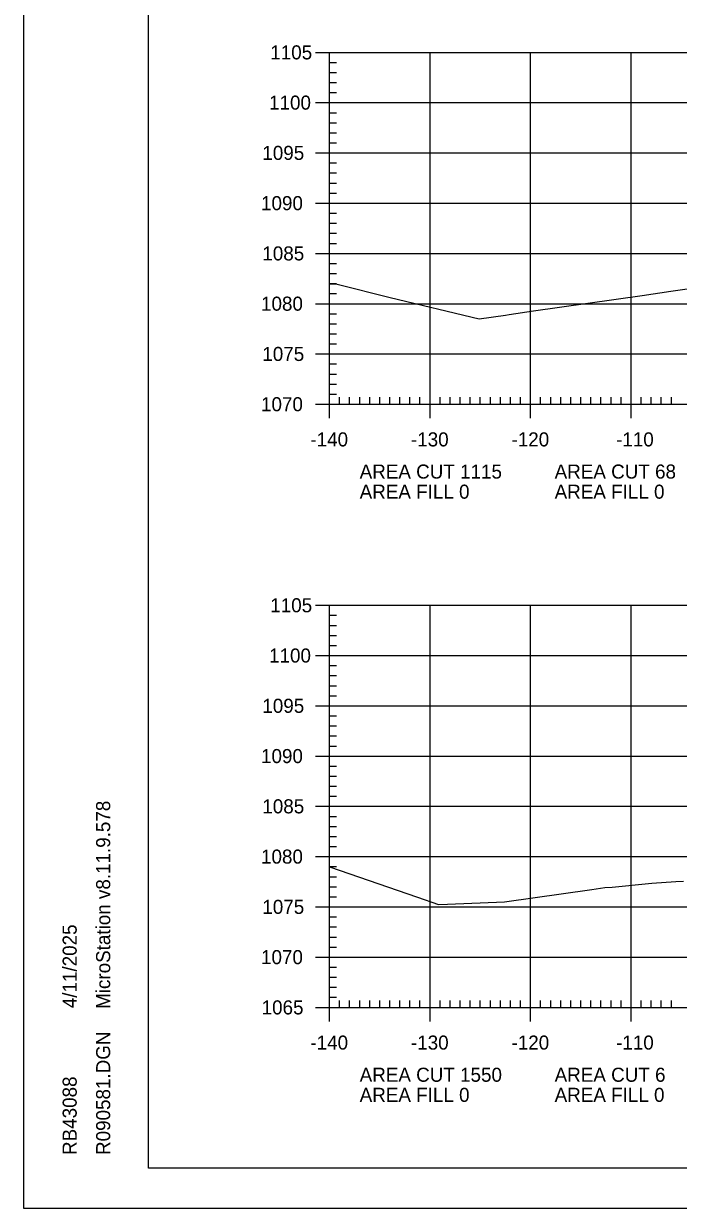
# Model space of a CAD drawing. Extents: x 1322838 to 1324533, y 339903 to 351025.
# Drawn here: x 1323533.3 to 1323598.4, y 348251.9 to 348369.7 of the extents above; entities that cross this region are included whole.
import ezdxf

# ---------------------------------------------------------------- set-up
doc = ezdxf.new("R2010")
doc.units = 0
for name, color, linetype in [('R_Axis', 7, 'Continuous'), ('R_Axis Annot', 7, 'Continuous'), ('R_Border', 7, 'Continuous'), ('R_Exist Surface', 7, 'Continuous'), ('R_Grid', 7, 'Continuous'), ('R_No Plot', 7, 'Continuous')]:
    doc.layers.add(name, color=color, linetype=linetype)

msp = doc.modelspace()

# ---------------------------------------------------------------- linework, layer by layer
at = {"layer": 'R_Axis'}
for p, q in [((1323562.32, 348366.87), (1323565.12, 348366.87)), ((1323563.72, 348331.87), (1323563.72, 348366.87)), ((1323563.72, 348365.87), (1323564.42, 348365.87)), ((1323563.72, 348364.87), (1323564.42, 348364.87)), ((1323563.72, 348363.87), (1323564.42, 348363.87)), ((1323563.72, 348362.87), (1323564.42, 348362.87)), ((1323562.32, 348361.87), (1323565.12, 348361.87)), ((1323563.72, 348360.87), (1323564.42, 348360.87)), ((1323563.72, 348359.87), (1323564.42, 348359.87)), ((1323563.72, 348358.87), (1323564.42, 348358.87)), ((1323563.72, 348357.87), (1323564.42, 348357.87)), ((1323562.32, 348356.87), (1323565.12, 348356.87)), ((1323563.72, 348355.87), (1323564.42, 348355.87)), ((1323563.72, 348354.87), (1323564.42, 348354.87)), ((1323563.72, 348353.87), (1323564.42, 348353.87)), ((1323563.72, 348352.87), (1323564.42, 348352.87)), ((1323562.32, 348351.87), (1323565.12, 348351.87)), ((1323563.72, 348350.87), (1323564.42, 348350.87)), ((1323563.72, 348349.87), (1323564.42, 348349.87)), ((1323563.72, 348348.87), (1323564.42, 348348.87)), ((1323562.32, 348346.87), (1323565.12, 348346.87)), ((1323563.72, 348347.87), (1323564.42, 348347.87)), ((1323563.72, 348345.87), (1323564.42, 348345.87)), ((1323563.72, 348344.87), (1323564.42, 348344.87)), ((1323563.72, 348343.87), (1323564.42, 348343.87)), ((1323563.72, 348342.87), (1323564.42, 348342.87)), ((1323562.32, 348341.87), (1323565.12, 348341.87)), ((1323563.72, 348340.87), (1323564.42, 348340.87)), ((1323563.72, 348339.87), (1323564.42, 348339.87)), ((1323563.72, 348338.87), (1323564.42, 348338.87)), ((1323563.72, 348337.87), (1323564.42, 348337.87)), ((1323562.32, 348336.87), (1323565.12, 348336.87)), ((1323563.72, 348335.87), (1323564.42, 348335.87)), ((1323563.72, 348334.87), (1323564.42, 348334.87)), ((1323563.72, 348333.87), (1323564.42, 348333.87)), ((1323563.72, 348330.47), (1323563.72, 348333.27)), ((1323563.72, 348332.87), (1323564.42, 348332.87)), ((1323573.72, 348330.47), (1323573.72, 348333.27)), ((1323583.72, 348330.47), (1323583.72, 348333.27)), ((1323593.72, 348330.47), (1323593.72, 348333.27)), ((1323562.32, 348331.87), (1323565.12, 348331.87)), ((1323563.72, 348331.87), (1323843.72, 348331.87)), ((1323564.72, 348331.87), (1323564.72, 348332.57)), ((1323565.72, 348331.87), (1323565.72, 348332.57)), ((1323566.72, 348331.87), (1323566.72, 348332.57)), ((1323567.72, 348331.87), (1323567.72, 348332.57)), ((1323568.72, 348331.87), (1323568.72, 348332.57)), ((1323569.72, 348331.87), (1323569.72, 348332.57)), ((1323570.72, 348331.87), (1323570.72, 348332.57)), ((1323571.72, 348331.87), (1323571.72, 348332.57)), ((1323572.72, 348331.87), (1323572.72, 348332.57)), ((1323574.72, 348331.87), (1323574.72, 348332.57)), ((1323575.72, 348331.87), (1323575.72, 348332.57)), ((1323576.72, 348331.87), (1323576.72, 348332.57)), ((1323577.72, 348331.87), (1323577.72, 348332.57)), ((1323578.72, 348331.87), (1323578.72, 348332.57)), ((1323579.72, 348331.87), (1323579.72, 348332.57)), ((1323580.72, 348331.87), (1323580.72, 348332.57)), ((1323581.72, 348331.87), (1323581.72, 348332.57)), ((1323582.72, 348331.87), (1323582.72, 348332.57)), ((1323584.72, 348331.87), (1323584.72, 348332.57)), ((1323585.72, 348331.87), (1323585.72, 348332.57)), ((1323586.72, 348331.87), (1323586.72, 348332.57)), ((1323587.72, 348331.87), (1323587.72, 348332.57)), ((1323588.72, 348331.87), (1323588.72, 348332.57)), ((1323589.72, 348331.87), (1323589.72, 348332.57)), ((1323590.72, 348331.87), (1323590.72, 348332.57)), ((1323591.72, 348331.87), (1323591.72, 348332.57)), ((1323592.72, 348331.87), (1323592.72, 348332.57)), ((1323594.72, 348331.87), (1323594.72, 348332.57)), ((1323595.72, 348331.87), (1323595.72, 348332.57)), ((1323596.72, 348331.87), (1323596.72, 348332.57)), ((1323597.72, 348331.87), (1323597.72, 348332.57)), ((1323562.32, 348311.87), (1323565.12, 348311.87)), ((1323563.72, 348271.87), (1323563.72, 348311.87)), ((1323563.72, 348310.87), (1323564.42, 348310.87)), ((1323563.72, 348309.87), (1323564.42, 348309.87)), ((1323563.72, 348308.87), (1323564.42, 348308.87)), ((1323563.72, 348307.87), (1323564.42, 348307.87)), ((1323562.32, 348306.87), (1323565.12, 348306.87)), ((1323563.72, 348305.87), (1323564.42, 348305.87)), ((1323563.72, 348304.87), (1323564.42, 348304.87)), ((1323563.72, 348303.87), (1323564.42, 348303.87)), ((1323563.72, 348302.87), (1323564.42, 348302.87)), ((1323562.32, 348301.87), (1323565.12, 348301.87)), ((1323563.72, 348300.87), (1323564.42, 348300.87)), ((1323563.72, 348299.87), (1323564.42, 348299.87)), ((1323563.72, 348298.87), (1323564.42, 348298.87)), ((1323563.72, 348297.87), (1323564.42, 348297.87)), ((1323562.32, 348296.87), (1323565.12, 348296.87)), ((1323563.72, 348295.87), (1323564.42, 348295.87)), ((1323563.72, 348294.87), (1323564.42, 348294.87)), ((1323563.72, 348293.87), (1323564.42, 348293.87)), ((1323563.72, 348292.87), (1323564.42, 348292.87)), ((1323562.32, 348291.87), (1323565.12, 348291.87)), ((1323563.72, 348290.87), (1323564.42, 348290.87)), ((1323563.72, 348289.87), (1323564.42, 348289.87)), ((1323563.72, 348288.87), (1323564.42, 348288.87)), ((1323563.72, 348287.87), (1323564.42, 348287.87)), ((1323562.32, 348286.87), (1323565.12, 348286.87)), ((1323563.72, 348285.87), (1323564.42, 348285.87)), ((1323563.72, 348284.87), (1323564.42, 348284.87)), ((1323563.72, 348283.87), (1323564.42, 348283.87)), ((1323563.72, 348282.87), (1323564.42, 348282.87)), ((1323562.32, 348281.87), (1323565.12, 348281.87)), ((1323563.72, 348280.87), (1323564.42, 348280.87)), ((1323563.72, 348279.87), (1323564.42, 348279.87)), ((1323563.72, 348278.87), (1323564.42, 348278.87)), ((1323563.72, 348277.87), (1323564.42, 348277.87)), ((1323562.32, 348276.87), (1323565.12, 348276.87)), ((1323563.72, 348275.87), (1323564.42, 348275.87)), ((1323563.72, 348274.87), (1323564.42, 348274.87)), ((1323563.72, 348273.87), (1323564.42, 348273.87)), ((1323563.72, 348270.47), (1323563.72, 348273.27)), ((1323563.72, 348272.87), (1323564.42, 348272.87)), ((1323564.72, 348271.87), (1323564.72, 348272.57)), ((1323565.72, 348271.87), (1323565.72, 348272.57)), ((1323566.72, 348271.87), (1323566.72, 348272.57)), ((1323567.72, 348271.87), (1323567.72, 348272.57)), ((1323568.72, 348271.87), (1323568.72, 348272.57)), ((1323569.72, 348271.87), (1323569.72, 348272.57)), ((1323570.72, 348271.87), (1323570.72, 348272.57)), ((1323571.72, 348271.87), (1323571.72, 348272.57)), ((1323572.72, 348271.87), (1323572.72, 348272.57)), ((1323573.72, 348270.47), (1323573.72, 348273.27)), ((1323574.72, 348271.87), (1323574.72, 348272.57)), ((1323575.72, 348271.87), (1323575.72, 348272.57)), ((1323576.72, 348271.87), (1323576.72, 348272.57)), ((1323577.72, 348271.87), (1323577.72, 348272.57)), ((1323578.72, 348271.87), (1323578.72, 348272.57)), ((1323579.72, 348271.87), (1323579.72, 348272.57)), ((1323580.72, 348271.87), (1323580.72, 348272.57)), ((1323581.72, 348271.87), (1323581.72, 348272.57)), ((1323582.72, 348271.87), (1323582.72, 348272.57)), ((1323583.72, 348270.47), (1323583.72, 348273.27)), ((1323584.72, 348271.87), (1323584.72, 348272.57)), ((1323585.72, 348271.87), (1323585.72, 348272.57)), ((1323586.72, 348271.87), (1323586.72, 348272.57)), ((1323587.72, 348271.87), (1323587.72, 348272.57)), ((1323588.72, 348271.87), (1323588.72, 348272.57)), ((1323589.72, 348271.87), (1323589.72, 348272.57)), ((1323590.72, 348271.87), (1323590.72, 348272.57)), ((1323591.72, 348271.87), (1323591.72, 348272.57)), ((1323592.72, 348271.87), (1323592.72, 348272.57)), ((1323593.72, 348270.47), (1323593.72, 348273.27)), ((1323594.72, 348271.87), (1323594.72, 348272.57)), ((1323595.72, 348271.87), (1323595.72, 348272.57)), ((1323596.72, 348271.87), (1323596.72, 348272.57)), ((1323597.72, 348271.87), (1323597.72, 348272.57)), ((1323562.32, 348271.87), (1323565.12, 348271.87)), ((1323563.72, 348271.87), (1323843.72, 348271.87))]:
    msp.add_line(p, q, dxfattribs=at)
at = {"layer": 'R_Border'}
for p, q in [((1323545.72, 348255.87), (1323545.72, 348461.33)), ((1323545.72, 348255.87), (1323545.72, 348255.87)), ((1323861.9, 348255.87), (1323545.72, 348255.87))]:
    msp.add_line(p, q, dxfattribs=at)
at = {"layer": 'R_Exist Surface'}
for points in [[(1323563.72, 348343.85), (1323564.47, 348343.8), (1323569.76, 348342.49), (1323578.59, 348340.37), (1323581.22, 348340.73), (1323581.59, 348340.79), (1323584, 348341.15), (1323594.82, 348342.69), (1323597.67, 348343.11), (1323599.51, 348343.38), (1323602.58, 348343.63), (1323602.94, 348343.66), (1323614.97, 348344.13), (1323615.44, 348344.15), (1323615.49, 348344.15), (1323627.84, 348344.33), (1323628.22, 348344.32), (1323630.91, 348344.22), (1323635.04, 348344.13), (1323635.74, 348344.11), (1323636.48, 348344.01), (1323643.83, 348343.13), (1323644.44, 348343.28), (1323654.3, 348345.76)], [(1323563.72, 348285.85), (1323572.46, 348282.85), (1323574.57, 348282.12), (1323575.47, 348282.15), (1323581.11, 348282.38), (1323589.8, 348283.6), (1323591.09, 348283.79), (1323591.82, 348283.84), (1323595.76, 348284.23), (1323598.17, 348284.38), (1323598.91, 348284.43)]]:
    msp.add_lwpolyline(points, dxfattribs=at)
at = {"layer": 'R_Grid'}
for p, q in [((1323563.72, 348366.87), (1323843.72, 348366.87)), ((1323563.72, 348331.87), (1323563.72, 348366.87)), ((1323573.72, 348331.87), (1323573.72, 348366.87)), ((1323583.72, 348331.87), (1323583.72, 348366.87)), ((1323593.72, 348331.87), (1323593.72, 348366.87)), ((1323563.72, 348361.87), (1323843.72, 348361.87)), ((1323563.72, 348356.87), (1323843.72, 348356.87)), ((1323563.72, 348351.87), (1323843.72, 348351.87)), ((1323563.72, 348346.87), (1323843.72, 348346.87)), ((1323563.72, 348341.87), (1323843.72, 348341.87)), ((1323563.72, 348336.87), (1323843.72, 348336.87)), ((1323563.72, 348331.87), (1323843.72, 348331.87)), ((1323563.72, 348311.87), (1323843.72, 348311.87)), ((1323563.72, 348271.87), (1323563.72, 348311.87)), ((1323573.72, 348271.87), (1323573.72, 348311.87)), ((1323583.72, 348271.87), (1323583.72, 348311.87)), ((1323593.72, 348271.87), (1323593.72, 348311.87)), ((1323563.72, 348306.87), (1323843.72, 348306.87)), ((1323563.72, 348301.87), (1323843.72, 348301.87)), ((1323563.72, 348296.87), (1323843.72, 348296.87)), ((1323563.72, 348291.87), (1323843.72, 348291.87)), ((1323563.72, 348286.87), (1323843.72, 348286.87)), ((1323563.72, 348281.87), (1323843.72, 348281.87)), ((1323563.72, 348276.87), (1323843.72, 348276.87)), ((1323563.72, 348271.87), (1323843.72, 348271.87))]:
    msp.add_line(p, q, dxfattribs=at)
at = {"layer": 'R_No Plot'}
msp.add_line((1323533.31, 348251.89), (1323866.65, 348251.89), dxfattribs=at)
for points in [[(1323533.31, 348465.22), (1323866.65, 348465.22), (1323866.65, 348251.88), (1323533.31, 348251.88)], [(1323779.64, 348461.33), (1323799.26, 348461.33), (1323799.26, 348451.45), (1323815.37, 348451.45), (1323838.57, 348451.45), (1323838.57, 348418.78), (1323861.77, 348418.78), (1323861.9, 348255.87), (1323545.72, 348255.87), (1323545.72, 348461.33)]]:
    msp.add_lwpolyline(points, close=True, dxfattribs=at)

# ---------------------------------------------------------------- texts
at = {"layer": 'R_Axis Annot'}
for s, p in [('1105', (1323557.83, 348366.17)), ('1100', (1323557.71, 348361.17)), ('1095', (1323557.04, 348356.17)), ('1090', (1323556.91, 348351.17)), ('1085', (1323557.04, 348346.17)), ('1080', (1323556.91, 348341.17)), ('1075', (1323557.04, 348336.17)), ('1070', (1323556.91, 348331.17)), ('-140', (1323561.82, 348327.67)), ('-130', (1323571.82, 348327.67)), ('-120', (1323581.82, 348327.67)), ('-110', (1323592.22, 348327.67)), ('AREA CUT 1115', (1323566.72, 348324.47)), ('AREA CUT 68', (1323586.11, 348324.47)), ('AREA FILL 0', (1323566.72, 348322.47)), ('AREA FILL 0', (1323586.11, 348322.47)), ('1105', (1323557.83, 348311.17)), ('1100', (1323557.71, 348306.17)), ('1095', (1323557.04, 348301.17)), ('1090', (1323556.91, 348296.17)), ('1085', (1323557.04, 348291.17)), ('1080', (1323556.91, 348286.17)), ('1075', (1323557.04, 348281.17)), ('1070', (1323556.91, 348276.17)), ('1065', (1323556.97, 348271.17)), ('-140', (1323561.82, 348267.67)), ('-130', (1323571.82, 348267.67)), ('-120', (1323581.82, 348267.67)), ('-110', (1323592.22, 348267.67)), ('AREA CUT 1550', (1323566.72, 348264.47)), ('AREA CUT 6', (1323586.11, 348264.47)), ('AREA FILL 0', (1323566.72, 348262.47)), ('AREA FILL 0', (1323586.11, 348262.47))]:
    msp.add_text(s, height=1.4, dxfattribs=at).set_placement(p)
at = {"layer": 'R_Border'}
for s, p in [('MicroStation v8.11.9.578', (1323541.91, 348271.72)), ('4/11/2025', (1323538.58, 348271.79)), ('R090581.DGN', (1323541.91, 348257.19)), ('RB43088', (1323538.58, 348257.19))]:
    msp.add_text(s, height=1.4, rotation=90, dxfattribs=at).set_placement(p)

doc.saveas('drawing.dxf')
